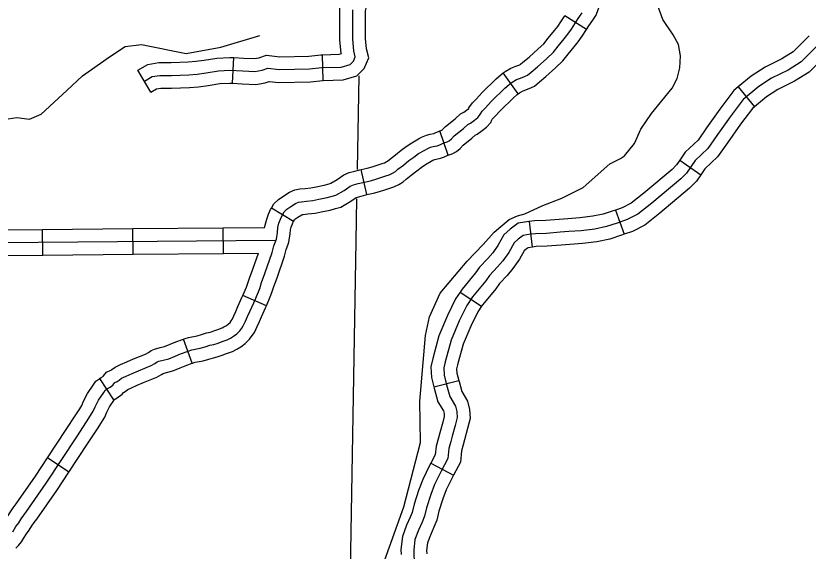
# Model space of a CAD drawing. Extents: x 1377389 to 1380723, y 1168351 to 1170484.
# Drawn here: x 1379384.7 to 1379477.4, y 1168854.6 to 1168917.1 of the extents above; entities that cross this region are included whole.
import ezdxf

# ---------------------------------------------------------------- set-up
doc = ezdxf.new("R2010")
doc.units = 0
doc.layers.add('B_Fill', color=7, linetype='Continuous')

msp = doc.modelspace()

# ---------------------------------------------------------------- linework, layer by layer
at = {"layer": 'B_Fill'}
for p, q in [((1379451.444, 1168915.496), (1379448.909, 1168917.1)), ((1379410.071, 1168909.231), (1379410.221, 1168912.227)), ((1379420.685, 1168909.553), (1379420.585, 1168912.552)), ((1379400.532, 1168908.174), (1379399.019, 1168910.765)), ((1379443.471, 1168908.001), (1379441.713, 1168910.433)), ((1379469.165, 1168908.788), (1379471.079, 1168906.478)), ((1379435.27, 1168900.827), (1379434.32, 1168903.673)), ((1379462.354, 1168900.239), (1379464.824, 1168898.535)), ((1379425.776, 1168896.211), (1379425.111, 1168899.136)), ((1379417.191, 1168893.07), (1379414.618, 1168894.612)), ((1379454.843, 1168894.407), (1379455.843, 1168891.578)), ((1379444.74, 1168893.063), (1379445.112, 1168890.087)), ((1379387.902, 1168889.158), (1379387.877, 1168892.158)), ((1379398.461, 1168889.247), (1379398.436, 1168892.247)), ((1379409.021, 1168889.335), (1379408.996, 1168892.335)), ((1379414.033, 1168883.235), (1379411.282, 1168884.432)), ((1379436.685, 1168884.833), (1379439.195, 1168883.19)), ((1379405.355, 1168876.506), (1379404.35, 1168879.333)), ((1379396.216, 1168872.232), (1379394.551, 1168874.727)), ((1379433.614, 1168873.776), (1379436.524, 1168874.503)), ((1379390.948, 1168863.799), (1379388.44, 1168865.444)), ((1379433.256, 1168864.848), (1379435.902, 1168863.434))]:
    msp.add_line(p, q, dxfattribs=at)
for points in [[(1379444.229, 1168893.966), (1379446.336, 1168894.93), (1379448.562, 1168895.805), (1379451.061, 1168897.062), (1379454.176, 1168899.821), (1379455.409, 1168900.416), (1379455.894, 1168900.758), (1379457.051, 1168902.172), (1379457.817, 1168903.849), (1379459.054, 1168905.707), (1379461.464, 1168908.639), (1379462.054, 1168909.767), (1379462.379, 1168911.024), (1379462.458, 1168912.431), (1379462.201, 1168913.742), (1379461.592, 1168914.878), (1379460.395, 1168916.67), (1379459.805, 1168918.288), (1379459.508, 1168919.599), (1379459.503, 1168920.641), (1379460.426, 1168924.209), (1379461.972, 1168926.782), (1379463.627, 1168928.699)], [(1379451.444, 1168915.496), (1379451.726, 1168915.942), (1379452.193, 1168916.604), (1379452.587, 1168917.167), (1379452.834, 1168917.826), (1379453.024, 1168918.334), (1379453.207, 1168918.773), (1379453.444, 1168919.533), (1379453.529, 1168920.593), (1379453.529, 1168921.63), (1379453.561, 1168922.693), (1379453.593, 1168923.334), (1379453.658, 1168924.343), (1379453.718, 1168925.059), (1379453.877, 1168925.953), (1379453.907, 1168926.169)], [(1379420.585, 1168912.552), (1379422.535, 1168912.617), (1379422.805, 1168912.694), (1379422.791, 1168912.758), (1379422.623, 1168914.275), (1379422.623, 1168917.066), (1379422.623, 1168917.974), (1379422.801, 1168918.821)], [(1379399.776, 1168909.469), (1379400.678, 1168909.996), (1379401.579, 1168910.146), (1379402.932, 1168910.146), (1379404.961, 1168910.221), (1379405.938, 1168910.297), (1379406.99, 1168910.447), (1379408.417, 1168910.673), (1379409.77, 1168910.748), (1379411.273, 1168910.673), (1379412.701, 1168910.597), (1379413.527, 1168910.748), (1379414.204, 1168910.973), (1379415.556, 1168910.823), (1379419.088, 1168910.898), (1379420.516, 1168911.049), (1379422.77, 1168911.124), (1379423.822, 1168911.425), (1379424.198, 1168911.801), (1379424.423, 1168912.327), (1379424.273, 1168913.004), (1379424.123, 1168914.358), (1379424.123, 1168917.066), (1379424.123, 1168917.818)], [(1379420.685, 1168909.553), (1379423.005, 1168909.631), (1379424.609, 1168910.089), (1379425.463, 1168910.945), (1379425.992, 1168912.181), (1379425.755, 1168913.25), (1379425.623, 1168914.441), (1379425.623, 1168917.066), (1379425.623, 1168917.662), (1379425.737, 1168918.203)], [(1379415.324, 1168891.797), (1379415.365, 1168892.365), (1379415.506, 1168892.872), (1379415.689, 1168893.359), (1379415.871, 1168893.785), (1379416.115, 1168894.191), (1379416.419, 1168894.496), (1379416.905, 1168894.82), (1379417.453, 1168895.165), (1379417.797, 1168895.328), (1379418.142, 1168895.388), (1379418.73, 1168895.449), (1379419.48, 1168895.53), (1379420.149, 1168895.673), (1379421.143, 1168895.875), (1379421.731, 1168896.038), (1379422.156, 1168896.139), (1379423.109, 1168896.707), (1379423.819, 1168897.194), (1379424.204, 1168897.357), (1379424.751, 1168897.499), (1379425.299, 1168897.641), (1379426.191, 1168897.844), (1379426.819, 1168898.026), (1379427.427, 1168898.209), (1379428.015, 1168898.412), (1379428.38, 1168898.513), (1379428.786, 1168898.716), (1379429.11, 1168898.919), (1379429.394, 1168899.183), (1379430.043, 1168899.67), (1379430.691, 1168900.198), (1379431.259, 1168900.603), (1379431.827, 1168901.009), (1379432.557, 1168901.415), (1379432.84, 1168901.577), (1379433.226, 1168901.74), (1379433.53, 1168901.821), (1379433.996, 1168901.922), (1379434.3, 1168902.024), (1379434.787, 1168902.247), (1379435.152, 1168902.369), (1379435.415, 1168902.511), (1379435.659, 1168902.714), (1379436.003, 1168903.079), (1379437.078, 1168903.951), (1379437.564, 1168904.398), (1379437.889, 1168904.56), (1379438.355, 1168904.905), (1379438.74, 1168905.21), (1379438.963, 1168905.453), (1379439.044, 1168905.656), (1379439.267, 1168905.981), (1379439.632, 1168906.346), (1379440.321, 1168907.097), (1379441.903, 1168908.639), (1379442.41, 1168909.085), (1379442.775, 1168909.349), (1379443.281, 1168909.653), (1379443.727, 1168909.836), (1379444.194, 1168909.998), (1379444.559, 1168910.161), (1379444.984, 1168910.526), (1379445.735, 1168911.155), (1379446.829, 1168912.129), (1379447.579, 1168912.839), (1379448.147, 1168913.57), (1379448.857, 1168914.422), (1379449.282, 1168914.949), (1379449.708, 1168915.558), (1379450.479, 1168916.776), (1379450.965, 1168917.466)], [(1379441.713, 1168910.433), (1379441.948, 1168910.602), (1379442.607, 1168910.998), (1379443.196, 1168911.239), (1379443.641, 1168911.394), (1379443.749, 1168911.442), (1379444.014, 1168911.67), (1379444.754, 1168912.29), (1379445.815, 1168913.234), (1379446.465, 1168913.85), (1379446.978, 1168914.51), (1379447.697, 1168915.373), (1379448.083, 1168915.851), (1379448.459, 1168916.39), (1379448.909, 1168917.1)], [(1379390.708, 1168908.37), (1379392.546, 1168910.087), (1379395.698, 1168912.321), (1379397.536, 1168913.504), (1379399.445, 1168913.741), (1379404.648, 1168912.695), (1379408.711, 1168913.454), (1379413.286, 1168914.816)], [(1379443.471, 1168908.001), (1379443.602, 1168908.096), (1379443.956, 1168908.309), (1379444.259, 1168908.433), (1379444.746, 1168908.602), (1379445.369, 1168908.879), (1379445.955, 1168909.382), (1379446.715, 1168910.02), (1379447.844, 1168911.024), (1379448.694, 1168911.829), (1379449.316, 1168912.629), (1379450.017, 1168913.471), (1379450.482, 1168914.048), (1379450.957, 1168914.727), (1379451.444, 1168915.496)], [(1379477.467, 1168914.779), (1379477.298, 1168914.585), (1379475.613, 1168912.899), (1379474.303, 1168912.08), (1379472.322, 1168911.12), (1379470.711, 1168910.069), (1379469.165, 1168908.788)], [(1379478.394, 1168913.561), (1379476.553, 1168911.718), (1379475.03, 1168910.765), (1379473.062, 1168909.812), (1379471.602, 1168908.859), (1379469.761, 1168907.334), (1379468.257, 1168905.311), (1379466.701, 1168903.131), (1379465.629, 1168901.609), (1379464.143, 1168900.19), (1379463.14, 1168898.737), (1379462.484, 1168898.045), (1379459.096, 1168895.208), (1379457.471, 1168893.927), (1379456.226, 1168893.305), (1379455.051, 1168892.889), (1379453.807, 1168892.474), (1379452.424, 1168892.197), (1379450.834, 1168891.99), (1379449.382, 1168891.886), (1379448.379, 1168891.817), (1379446.789, 1168891.678), (1379445.475, 1168891.644), (1379444.922, 1168891.575), (1379444.058, 1168891.436), (1379443.47, 1168891.021), (1379442.986, 1168890.571), (1379442.364, 1168889.464), (1379441.673, 1168888.495), (1379441.05, 1168887.769), (1379440.117, 1168886.765), (1379439.668, 1168886.142), (1379438.112, 1168884.274), (1379437.455, 1168883.271), (1379436.556, 1168881.471), (1379435.623, 1168879.222), (1379434.931, 1168876.697), (1379434.759, 1168875.97), (1379434.828, 1168875.105), (1379435.104, 1168873.998), (1379435.485, 1168872.614), (1379436.141, 1168871.507), (1379436.28, 1168870.884), (1379436.349, 1168870.192), (1379436.107, 1168869.258), (1379435.761, 1168867.977), (1379435.588, 1168867.389), (1379435.346, 1168866.559), (1379435.243, 1168865.382), (1379434.447, 1168863.894), (1379433.687, 1168862.337), (1379433.238, 1168861.161), (1379432.754, 1168859.639), (1379432.512, 1168858.635), (1379432.235, 1168857.943), (1379431.82, 1168857.009), (1379431.405, 1168855.902), (1379431.267, 1168854.691), (1379431.302, 1168852.892)], [(1379399.02, 1168910.765), (1379400.159, 1168911.43), (1379401.455, 1168911.646), (1379402.904, 1168911.646), (1379404.875, 1168911.719), (1379405.774, 1168911.788), (1379406.766, 1168911.93), (1379408.258, 1168912.166), (1379409.766, 1168912.25), (1379410.221, 1168912.227)], [(1379410.221, 1168912.227), (1379411.35, 1168912.171), (1379412.605, 1168912.105), (1379413.154, 1168912.204), (1379414.042, 1168912.501), (1379415.623, 1168912.325), (1379418.993, 1168912.397), (1379420.412, 1168912.546), (1379420.585, 1168912.552)], [(1379479.725, 1168912.804), (1379479.491, 1168912.536), (1379477.494, 1168910.537), (1379475.757, 1168909.45), (1379473.802, 1168908.504), (1379472.493, 1168907.65), (1379471.079, 1168906.478)], [(1379424.682, 1168899.13), (1379424.874, 1168910.085)], [(1379434.32, 1168903.673), (1379434.554, 1168903.751), (1379434.571, 1168903.759), (1379434.629, 1168903.808), (1379434.98, 1168904.181), (1379436.097, 1168905.087), (1379436.705, 1168905.645), (1379437.101, 1168905.843), (1379437.444, 1168906.097), (1379437.68, 1168906.283), (1379437.713, 1168906.368), (1379438.109, 1168906.943), (1379438.549, 1168907.384), (1379439.245, 1168908.142), (1379440.883, 1168909.739), (1379441.472, 1168910.259), (1379441.713, 1168910.433)], [(1379400.532, 1168908.174), (1379401.196, 1168908.561), (1379401.704, 1168908.646), (1379402.96, 1168908.646), (1379405.046, 1168908.723), (1379406.102, 1168908.805), (1379407.213, 1168908.964), (1379408.577, 1168909.179), (1379409.774, 1168909.246), (1379410.071, 1168909.231)], [(1379410.071, 1168909.231), (1379411.196, 1168909.175), (1379412.797, 1168909.09), (1379413.901, 1168909.291), (1379414.366, 1168909.446), (1379415.489, 1168909.321), (1379419.183, 1168909.4), (1379420.619, 1168909.551), (1379420.685, 1168909.553)], [(1379361.062, 1168891.949), (1379363.091, 1168894.846), (1379363.994, 1168895.667), (1379365.342, 1168896.367), (1379367.347, 1168897.116), (1379370.044, 1168898.056), (1379375.134, 1168899.521), (1379376.938, 1168900.301), (1379378.178, 1168901.197), (1379379.448, 1168902.776), (1379380.366, 1168903.698), (1379381.498, 1168904.329), (1379383.326, 1168905.01), (1379384.874, 1168905.238), (1379386.341, 1168905.041), (1379387.687, 1168905.618), (1379390.708, 1168908.37)], [(1379469.165, 1168908.788), (1379468.665, 1168908.374), (1379467.044, 1168906.194), (1379465.477, 1168903.998), (1379464.487, 1168902.592), (1379462.996, 1168901.169), (1379462.354, 1168900.239)], [(1379435.27, 1168900.827), (1379435.749, 1168900.987), (1379436.26, 1168901.262), (1379436.688, 1168901.619), (1379437.026, 1168901.977), (1379438.058, 1168902.816), (1379438.423, 1168903.151), (1379438.676, 1168903.277), (1379439.266, 1168903.713), (1379439.765, 1168904.107), (1379440.254, 1168904.642), (1379440.375, 1168904.944), (1379440.426, 1168905.018), (1379440.716, 1168905.308), (1379441.398, 1168906.052), (1379442.923, 1168907.538), (1379443.347, 1168907.912), (1379443.471, 1168908.001)], [(1379471.079, 1168906.478), (1379470.857, 1168906.294), (1379469.469, 1168904.428), (1379467.925, 1168902.264), (1379466.771, 1168900.625), (1379465.29, 1168899.211), (1379464.824, 1168898.535)], [(1379425.111, 1168899.136), (1379425.815, 1168899.296), (1379426.394, 1168899.465), (1379426.967, 1168899.637), (1379427.569, 1168899.845), (1379427.839, 1168899.92), (1379428.051, 1168900.026), (1379428.194, 1168900.115), (1379428.431, 1168900.335), (1379429.119, 1168900.852), (1379429.781, 1168901.391), (1379430.387, 1168901.824), (1379431.024, 1168902.279), (1379431.82, 1168902.722), (1379432.174, 1168902.924), (1379432.739, 1168903.162), (1379433.177, 1168903.279), (1379433.598, 1168903.371), (1379433.748, 1168903.421), (1379434.235, 1168903.644), (1379434.32, 1168903.672)], [(1379425.776, 1168896.211), (1379426.567, 1168896.391), (1379427.244, 1168896.588), (1379427.888, 1168896.781), (1379428.461, 1168896.979), (1379428.922, 1168897.107), (1379429.521, 1168897.407), (1379430.027, 1168897.723), (1379430.357, 1168898.031), (1379430.967, 1168898.488), (1379431.602, 1168899.004), (1379432.132, 1168899.383), (1379432.63, 1168899.74), (1379433.294, 1168900.108), (1379433.507, 1168900.23), (1379433.713, 1168900.317), (1379433.883, 1168900.363), (1379434.394, 1168900.474), (1379434.852, 1168900.627), (1379435.339, 1168900.85), (1379435.27, 1168900.827)], [(1379462.354, 1168900.239), (1379461.972, 1168899.685), (1379461.455, 1168899.14), (1379458.15, 1168896.372), (1379456.663, 1168895.2), (1379455.639, 1168894.688), (1379454.843, 1168894.407)], [(1379414.618, 1168894.612), (1379414.923, 1168895.121), (1379415.463, 1168895.661), (1379416.089, 1168896.079), (1379416.731, 1168896.483), (1379417.339, 1168896.77), (1379417.934, 1168896.875), (1379418.572, 1168896.941), (1379419.243, 1168897.014), (1379419.843, 1168897.141), (1379420.792, 1168897.335), (1379421.357, 1168897.491), (1379421.585, 1168897.545), (1379422.3, 1168897.971), (1379423.096, 1168898.517), (1379423.722, 1168898.781), (1379424.375, 1168898.951), (1379424.944, 1168899.098), (1379425.111, 1168899.136)], [(1379464.824, 1168898.535), (1379464.309, 1168897.789), (1379463.512, 1168896.95), (1379460.042, 1168894.043), (1379458.279, 1168892.655), (1379456.814, 1168891.921), (1379455.843, 1168891.578)], [(1379417.191, 1168893.07), (1379417.306, 1168893.262), (1379417.375, 1168893.33), (1379417.722, 1168893.562), (1379418.175, 1168893.847), (1379418.255, 1168893.885), (1379418.35, 1168893.902), (1379418.888, 1168893.958), (1379419.717, 1168894.047), (1379420.455, 1168894.204), (1379421.493, 1168894.416), (1379422.104, 1168894.585), (1379422.727, 1168894.733), (1379423.918, 1168895.444), (1379424.542, 1168895.871), (1379424.686, 1168895.932), (1379425.128, 1168896.047), (1379425.653, 1168896.183), (1379425.776, 1168896.211)], [(1379423.733, 1168837.256), (1379423.576, 1168842.552), (1379423.789, 1168847.749), (1379424.535, 1168890.761), (1379424.622, 1168895.707)], [(1379413.81, 1168892.375), (1379414.079, 1168893.338), (1379414.296, 1168893.918), (1379414.533, 1168894.469), (1379414.618, 1168894.612)], [(1379454.843, 1168894.407), (1379454.564, 1168894.308), (1379453.42, 1168893.927), (1379452.179, 1168893.678), (1379450.683, 1168893.483), (1379449.276, 1168893.382), (1379448.262, 1168893.312), (1379446.704, 1168893.177), (1379445.362, 1168893.141), (1379444.74, 1168893.063)], [(1379431.964, 1168872.083), (1379432.632, 1168879.735), (1379433.117, 1168881.921), (1379434.334, 1168884.7), (1379437.487, 1168888.446), (1379439.38, 1168890.393), (1379440.657, 1168891.839), (1379441.454, 1168892.504), (1379442.429, 1168893.3), (1379443.381, 1168893.733), (1379444.229, 1168893.966)], [(1379414.033, 1168883.235), (1379414.483, 1168884.27), (1379414.672, 1168884.765), (1379414.896, 1168885.46), (1379415.277, 1168886.482), (1379416.152, 1168889.028), (1379416.353, 1168889.791), (1379416.537, 1168890.308), (1379416.657, 1168890.657), (1379416.815, 1168891.621), (1379416.85, 1168892.107), (1379416.934, 1168892.406), (1379417.081, 1168892.801), (1379417.21, 1168893.101), (1379417.191, 1168893.07)], [(1379444.743, 1168893.064), (1379444.712, 1168893.06), (1379443.477, 1168892.862), (1379442.523, 1168892.188), (1379441.793, 1168891.51), (1379441.096, 1168890.269), (1379440.49, 1168889.421), (1379439.931, 1168888.768), (1379438.955, 1168887.719), (1379438.482, 1168887.062), (1379436.904, 1168885.168), (1379436.685, 1168884.833)], [(1379377.317, 1168892.07), (1379387.877, 1168892.158)], [(1379384.386, 1168856.834), (1379384.751, 1168857.423), (1379385.076, 1168857.869), (1379385.38, 1168858.336), (1379385.664, 1168858.762), (1379385.988, 1168859.188), (1379388.299, 1168862.496), (1379391.867, 1168867.934), (1379393.023, 1168869.659), (1379393.489, 1168870.389), (1379393.793, 1168870.897), (1379394.016, 1168871.424), (1379394.422, 1168872.195), (1379395.03, 1168873.108), (1379395.192, 1168873.352), (1379395.436, 1168873.514), (1379395.557, 1168873.616), (1379395.78, 1168873.737), (1379396.084, 1168873.961), (1379396.307, 1168874.265), (1379396.571, 1168874.387), (1379396.814, 1168874.549), (1379397.098, 1168874.752), (1379397.625, 1168874.995), (1379398.335, 1168875.32), (1379399.085, 1168875.645), (1379400.565, 1168876.233), (1379401.011, 1168876.497), (1379401.274, 1168876.659), (1379401.457, 1168876.74), (1379401.984, 1168876.883), (1379402.612, 1168877.045), (1379403.363, 1168877.349), (1379403.991, 1168877.613), (1379404.903, 1168877.938), (1379405.309, 1168878.08), (1379406.302, 1168878.262), (1379406.87, 1168878.425), (1379407.438, 1168878.607), (1379407.884, 1168878.709), (1379408.39, 1168878.871), (1379408.877, 1168879.054), (1379409.465, 1168879.257), (1379409.83, 1168879.46), (1379410.195, 1168879.683), (1379410.56, 1168879.947), (1379410.925, 1168880.312), (1379411.148, 1168880.616), (1379411.33, 1168880.88), (1379411.594, 1168881.428), (1379411.837, 1168881.976), (1379412.08, 1168882.544), (1379412.547, 1168883.579), (1379413.094, 1168884.837), (1379413.256, 1168885.263), (1379413.479, 1168885.953), (1379413.864, 1168886.988), (1379414.716, 1168889.463), (1379414.919, 1168890.234), (1379415.121, 1168890.803), (1379415.197, 1168891.024), (1379415.324, 1168891.797)], [(1379387.877, 1168892.158), (1379398.436, 1168892.247)], [(1379398.436, 1168892.247), (1379408.996, 1168892.335)], [(1379408.996, 1168892.335), (1379413.81, 1168892.375)], [(1379455.843, 1168891.578), (1379455.538, 1168891.471), (1379454.193, 1168891.022), (1379452.668, 1168890.717), (1379450.984, 1168890.497), (1379449.487, 1168890.39), (1379448.496, 1168890.321), (1379446.874, 1168890.18), (1379445.588, 1168890.146), (1379445.112, 1168890.087)], [(1379345.651, 1168890.305), (1379415.15, 1168890.886)], [(1379445.132, 1168890.089), (1379444.639, 1168890.01), (1379444.418, 1168889.854), (1379444.179, 1168889.632), (1379443.632, 1168888.659), (1379442.855, 1168887.57), (1379442.17, 1168886.77), (1379441.279, 1168885.812), (1379440.854, 1168885.223), (1379439.32, 1168883.38), (1379439.195, 1168883.19)], [(1379377.342, 1168889.07), (1379387.902, 1168889.158)], [(1379387.902, 1168889.158), (1379398.461, 1168889.247)], [(1379398.461, 1168889.247), (1379409.021, 1168889.335)], [(1379409.021, 1168889.335), (1379413.097, 1168889.369)], [(1379411.282, 1168884.432), (1379411.705, 1168885.403), (1379411.841, 1168885.761), (1379412.062, 1168886.445), (1379412.452, 1168887.493), (1379413.097, 1168889.369)], [(1379404.349, 1168879.333), (1379404.404, 1168879.352), (1379404.923, 1168879.534), (1379405.96, 1168879.724), (1379406.434, 1168879.86), (1379407.041, 1168880.055), (1379407.488, 1168880.157), (1379407.898, 1168880.288), (1379408.369, 1168880.465), (1379408.851, 1168880.632), (1379409.074, 1168880.755), (1379409.363, 1168880.932), (1379409.584, 1168881.092), (1379409.782, 1168881.291), (1379409.926, 1168881.486), (1379410.029, 1168881.636), (1379410.232, 1168882.057), (1379410.462, 1168882.575), (1379410.707, 1168883.147), (1379411.175, 1168884.186), (1379411.282, 1168884.432)], [(1379436.685, 1168884.833), (1379436.152, 1168884.019), (1379435.191, 1168882.095), (1379434.201, 1168879.71), (1379433.478, 1168877.068), (1379433.245, 1168876.087), (1379433.342, 1168874.862), (1379433.614, 1168873.776)], [(1379405.356, 1168876.507), (1379405.403, 1168876.523), (1379405.695, 1168876.626), (1379406.645, 1168876.8), (1379407.306, 1168876.989), (1379407.834, 1168877.159), (1379408.279, 1168877.26), (1379408.883, 1168877.454), (1379409.385, 1168877.642), (1379410.079, 1168877.882), (1379410.586, 1168878.164), (1379411.027, 1168878.433), (1379411.536, 1168878.801), (1379412.067, 1168879.333), (1379412.37, 1168879.746), (1379412.631, 1168880.124), (1379412.955, 1168880.798), (1379413.212, 1168881.376), (1379413.454, 1168881.94), (1379413.918, 1168882.971), (1379414.033, 1168883.235)], [(1379439.195, 1168883.19), (1379438.758, 1168882.522), (1379437.922, 1168880.848), (1379437.045, 1168878.735), (1379436.385, 1168876.325), (1379436.273, 1168875.853), (1379436.313, 1168875.348), (1379436.524, 1168874.503)], [(1379394.536, 1168874.717), (1379394.709, 1168874.862), (1379394.973, 1168875.006), (1379395.011, 1168875.033), (1379395.326, 1168875.464), (1379395.836, 1168875.699), (1379395.961, 1168875.783), (1379396.341, 1168876.054), (1379396.999, 1168876.358), (1379397.725, 1168876.691), (1379398.51, 1168877.03), (1379399.902, 1168877.584), (1379400.236, 1168877.781), (1379400.573, 1168877.989), (1379400.954, 1168878.158), (1379401.601, 1168878.333), (1379402.141, 1168878.472), (1379402.79, 1168878.736), (1379403.449, 1168879.012), (1379404.35, 1168879.333)], [(1379396.216, 1168872.232), (1379396.335, 1168872.311), (1379396.405, 1168872.369), (1379396.587, 1168872.469), (1379397.158, 1168872.888), (1379397.288, 1168873.066), (1379397.306, 1168873.074), (1379397.667, 1168873.315), (1379397.855, 1168873.449), (1379398.252, 1168873.633), (1379398.945, 1168873.95), (1379399.66, 1168874.259), (1379401.228, 1168874.883), (1379401.786, 1168875.213), (1379401.968, 1168875.325), (1379402.367, 1168875.432), (1379403.084, 1168875.617), (1379403.935, 1168875.963), (1379404.533, 1168876.214), (1379405.355, 1168876.506)], [(1379388.44, 1168865.444), (1379390.617, 1168868.763), (1379391.768, 1168870.48), (1379392.214, 1168871.179), (1379392.453, 1168871.577), (1379392.659, 1168872.066), (1379393.13, 1168872.962), (1379393.782, 1168873.94), (1379394.11, 1168874.433), (1379394.551, 1168874.727)], [(1379436.524, 1168874.503), (1379436.555, 1168874.378), (1379436.878, 1168873.206), (1379437.554, 1168872.066), (1379437.763, 1168871.122), (1379437.868, 1168870.075), (1379437.557, 1168868.874), (1379437.205, 1168867.57), (1379437.028, 1168866.968), (1379436.828, 1168866.28), (1379436.71, 1168864.945), (1379435.902, 1168863.434)], [(1379433.614, 1168873.776), (1379433.653, 1168873.617), (1379434.092, 1168872.022), (1379434.729, 1168870.947), (1379434.796, 1168870.646), (1379434.83, 1168870.309), (1379434.657, 1168869.641), (1379434.317, 1168868.384), (1379434.149, 1168867.81), (1379433.865, 1168866.837), (1379433.775, 1168865.819), (1379433.256, 1168864.848)], [(1379390.948, 1168863.799), (1379393.118, 1168867.105), (1379394.278, 1168868.838), (1379394.765, 1168869.6), (1379395.134, 1168870.216), (1379395.373, 1168870.782), (1379395.713, 1168871.428), (1379396.274, 1168872.271), (1379396.216, 1168872.232)], [(1379424.669, 1168846.066), (1379426.746, 1168850.396), (1379430.115, 1168859.744), (1379432.041, 1168867.239), (1379431.964, 1168872.083)], [(1379382.624, 1168857.01), (1379382.82, 1168857.207), (1379382.957, 1168857.378), (1379383.113, 1168857.627), (1379383.506, 1168858.26), (1379383.84, 1168858.72), (1379384.127, 1168859.161), (1379384.441, 1168859.633), (1379384.776, 1168860.073), (1379387.057, 1168863.337), (1379388.44, 1168865.444)], [(1379433.256, 1168864.848), (1379433.112, 1168864.577), (1379432.31, 1168862.936), (1379431.821, 1168861.656), (1379431.308, 1168860.042), (1379431.079, 1168859.092), (1379430.853, 1168858.526), (1379430.431, 1168857.577), (1379429.936, 1168856.255), (1379429.765, 1168854.762), (1379429.777, 1168854.172)], [(1379384.746, 1168854.89), (1379385.06, 1168855.204), (1379385.41, 1168855.641), (1379385.66, 1168856.042), (1379385.997, 1168856.586), (1379386.312, 1168857.018), (1379386.632, 1168857.511), (1379386.886, 1168857.891), (1379387.2, 1168858.304), (1379389.541, 1168861.655), (1379390.948, 1168863.799)], [(1379435.902, 1168863.434), (1379435.783, 1168863.212), (1379435.064, 1168861.739), (1379434.654, 1168860.666), (1379434.199, 1168859.235), (1379433.944, 1168858.179), (1379433.617, 1168857.36), (1379433.209, 1168856.441), (1379432.875, 1168855.548), (1379432.769, 1168854.62), (1379432.776, 1168854.23)]]:
    msp.add_lwpolyline(points, dxfattribs=at)

doc.saveas('drawing.dxf')
